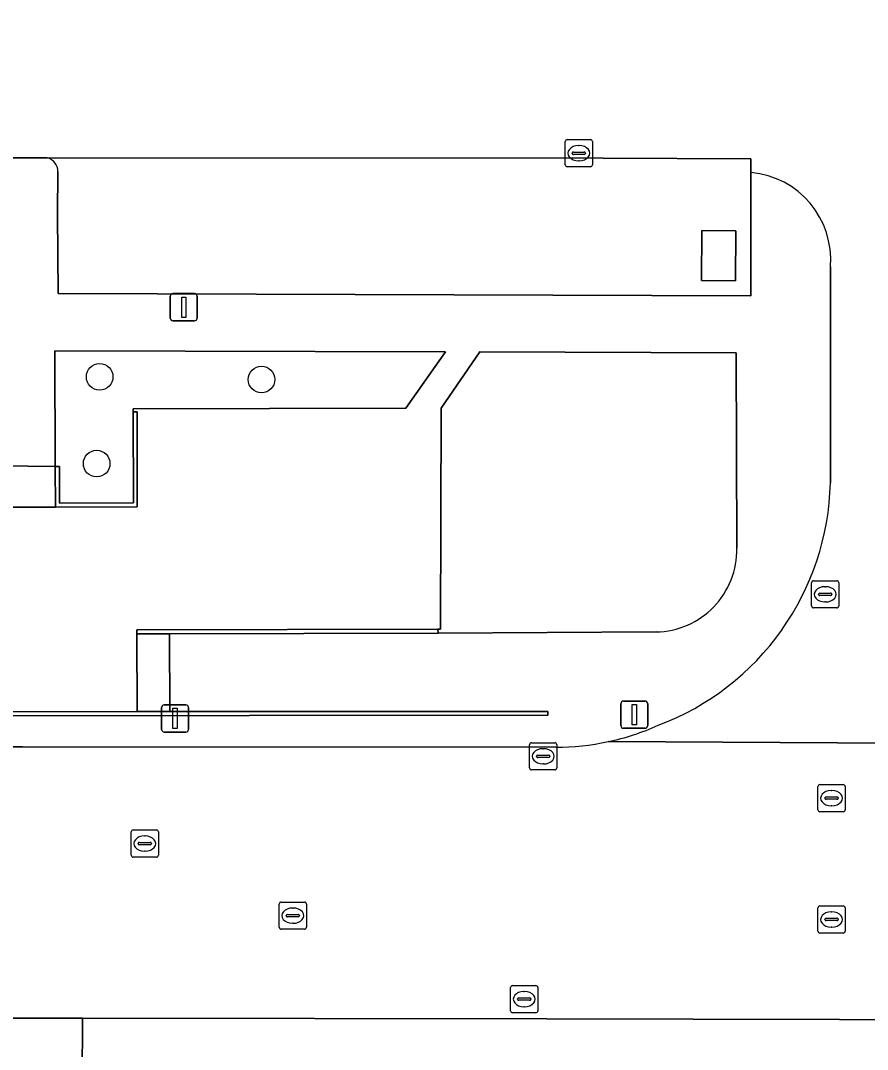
# Model space of a CAD drawing. Extents: x 161477 to 163040, y 383680 to 384871.
# Drawn here: x 161888.95 to 161920.08, y 384370.84 to 384408.67 of the extents above; entities that cross this region are included whole.
import ezdxf

# ---------------------------------------------------------------- set-up
doc = ezdxf.new("R2010")
doc.units = 0
for name, color, linetype in [('IMGEO_Boom', 7, 'Continuous'), ('IMGEO_Groenvoorziening', 7, 'Continuous'), ('IMGEO_Kolk', 7, 'Continuous'), ('IMGEO_Lichtmast', 7, 'Continuous'), ('IMGEO_Muur', 7, 'Continuous'), ('IMGEO_Pand', 7, 'Continuous'), ('IMGEO_Parkeervlak_open', 7, 'Continuous'), ('IMGEO_Rijbaan_lokaal_open', 7, 'Continuous'), ('IMGEO_Rioolput', 7, 'Continuous'), ('IMGEO_Voetpad_op_trap', 7, 'Continuous'), ('IMGEO_Voetpad_open', 7, 'Continuous')]:
    doc.layers.add(name, color=color, linetype=linetype)

msp = doc.modelspace()

# ---------------------------------------------------------------- linework, layer by layer
at = {"layer": 'IMGEO_Boom'}
for centre in [(161891.86, 384395.57), (161897.81, 384395.47), (161891.75, 384392.38)]:
    msp.add_circle(centre, 0.489, dxfattribs=at)
at = {"layer": 'IMGEO_Groenvoorziening'}
msp.add_lwpolyline([(161904.571, 384396.488), (161890.215, 384396.532), (161890.229, 384392.279), (161890.379, 384392.278), (161890.386, 384390.925), (161893.102, 384390.932), (161893.09, 384394.278), (161893.09, 384394.388), (161903.119, 384394.42)], close=True, dxfattribs=at)
for points in [[(161915.256, 384396.456), (161905.829, 384396.485), (161904.41, 384394.424), (161904.39, 384386.287), (161904.287, 384386.287), (161904.299, 384386.14), (161912.316, 384386.192)], [(161915.277, 384389.268), (161915.256, 384396.456)]]:
    msp.add_lwpolyline(points, dxfattribs=at)
msp.add_arc((161912.267, 384389.202), 3.01, 270.9233, 1.2593, dxfattribs=at)
at = {"layer": 'IMGEO_Kolk'}
for p, q in [((161908.971, 384403.366), (161908.971, 384404.218)), ((161909.046, 384404.292), (161909.898, 384404.292)), ((161909.972, 384404.218), (161909.972, 384403.366)), ((161909.23, 384403.786), (161909.23, 384403.798)), ((161909.668, 384403.749), (161909.27, 384403.749)), ((161909.273, 384403.835), (161909.671, 384403.835)), ((161909.459, 384404.072), (161909.484, 384404.072)), ((161909.714, 384403.798), (161909.714, 384403.786)), ((161909.482, 384403.512), (161909.457, 384403.512)), ((161909.898, 384403.292), (161909.046, 384403.292)), ((161918.026, 384387.148), (161918.026, 384388)), ((161918.101, 384388.074), (161918.953, 384388.074)), ((161918.514, 384387.854), (161918.539, 384387.854)), ((161919.027, 384388), (161919.027, 384387.148)), ((161918.285, 384387.568), (161918.285, 384387.58)), ((161918.723, 384387.531), (161918.325, 384387.531)), ((161918.328, 384387.617), (161918.726, 384387.617)), ((161918.769, 384387.58), (161918.769, 384387.568)), ((161918.953, 384387.074), (161918.101, 384387.074)), ((161918.537, 384387.294), (161918.512, 384387.294)), ((161907.661, 384381.192), (161907.661, 384382.044)), ((161907.736, 384382.118), (161908.588, 384382.118)), ((161908.149, 384381.898), (161908.174, 384381.898)), ((161908.662, 384382.044), (161908.662, 384381.192)), ((161907.92, 384381.612), (161907.92, 384381.624)), ((161908.358, 384381.575), (161907.96, 384381.575)), ((161907.963, 384381.661), (161908.361, 384381.661)), ((161908.404, 384381.624), (161908.404, 384381.612)), ((161908.588, 384381.118), (161907.736, 384381.118)), ((161908.172, 384381.338), (161908.147, 384381.338)), ((161906.964, 384372.264), (161906.964, 384373.116)), ((161907.039, 384373.19), (161907.891, 384373.19)), ((161907.965, 384373.116), (161907.965, 384372.264)), ((161907.266, 384372.733), (161907.664, 384372.733)), ((161907.452, 384372.97), (161907.477, 384372.97)), ((161907.223, 384372.684), (161907.223, 384372.696)), ((161907.661, 384372.647), (161907.263, 384372.647)), ((161907.475, 384372.41), (161907.45, 384372.41)), ((161907.707, 384372.696), (161907.707, 384372.684)), ((161907.891, 384372.19), (161907.039, 384372.19))]:
    msp.add_line(p, q, dxfattribs=at)
for points in [[(161908.971, 384403.366), (161908.971, 384404.218)], [(161909.046, 384404.292), (161909.898, 384404.292)], [(161909.972, 384404.218), (161909.972, 384403.366)], [(161909.898, 384403.292), (161909.046, 384403.292)], [(161918.026, 384387.148), (161918.026, 384388)], [(161918.101, 384388.074), (161918.953, 384388.074)], [(161919.027, 384388), (161919.027, 384387.148)], [(161918.953, 384387.074), (161918.101, 384387.074)], [(161907.661, 384381.192), (161907.661, 384382.044)], [(161907.736, 384382.118), (161908.588, 384382.118)], [(161908.662, 384382.044), (161908.662, 384381.192)], [(161908.588, 384381.118), (161907.736, 384381.118)], [(161906.964, 384372.264), (161906.964, 384373.116)], [(161907.039, 384373.19), (161907.891, 384373.19)], [(161907.965, 384373.116), (161907.965, 384372.264)], [(161907.891, 384372.19), (161907.039, 384372.19)]]:
    msp.add_lwpolyline(points, dxfattribs=at)
for centre, radius, start, end in [((161909.048, 384404.216), 0.0765, 91.552, 178.448), ((161909.048, 384404.216), 0.0765, 91.552, 178.448), ((161909.896, 384404.216), 0.0765, 1.552, 88.448), ((161909.896, 384404.216), 0.0765, 1.552, 88.448), ((161909.27, 384403.795), 0.0403, 85.8775, 175.7526), ((161909.267, 384403.785), 0.0366, 178.938, 274.7102), ((161909.671, 384403.792), 0.043, 264.8664, 352.4533), ((161909.675, 384403.797), 0.0386, 1.7309, 96.639), ((161909.048, 384403.368), 0.0765, 181.552, 268.448), ((161909.048, 384403.368), 0.0765, 181.552, 268.448), ((161909.896, 384403.368), 0.0765, 271.552, 358.448), ((161909.896, 384403.368), 0.0765, 271.552, 358.448), ((161918.103, 384387.998), 0.0765, 91.552, 178.448), ((161918.103, 384387.998), 0.0765, 91.552, 178.448), ((161918.951, 384387.998), 0.0765, 1.552, 88.448), ((161918.951, 384387.998), 0.0765, 1.552, 88.448), ((161918.325, 384387.577), 0.0403, 85.8775, 175.7526), ((161918.322, 384387.567), 0.0366, 178.938, 274.7102), ((161918.726, 384387.574), 0.043, 264.8664, 352.4533), ((161918.73, 384387.579), 0.0386, 1.7309, 96.639), ((161918.103, 384387.15), 0.0765, 181.552, 268.448), ((161918.103, 384387.15), 0.0765, 181.552, 268.448), ((161918.951, 384387.15), 0.0765, 271.552, 358.448), ((161918.951, 384387.15), 0.0765, 271.552, 358.448), ((161907.738, 384382.042), 0.0765, 91.552, 178.448), ((161907.738, 384382.042), 0.0765, 91.552, 178.448), ((161908.586, 384382.042), 0.0765, 1.552, 88.448), ((161908.586, 384382.042), 0.0765, 1.552, 88.448), ((161907.96, 384381.621), 0.0403, 85.8775, 175.7526), ((161907.957, 384381.611), 0.0366, 178.938, 274.7102), ((161908.361, 384381.618), 0.043, 264.8664, 352.4533), ((161908.365, 384381.623), 0.0386, 1.7309, 96.639), ((161907.738, 384381.194), 0.0765, 181.552, 268.448), ((161907.738, 384381.194), 0.0765, 181.552, 268.448), ((161908.586, 384381.194), 0.0765, 271.552, 358.448), ((161908.586, 384381.194), 0.0765, 271.552, 358.448), ((161907.041, 384373.114), 0.0765, 91.552, 178.448), ((161907.041, 384373.114), 0.0765, 91.552, 178.448), ((161907.889, 384373.114), 0.0765, 1.552, 88.448), ((161907.889, 384373.114), 0.0765, 1.552, 88.448), ((161907.263, 384372.693), 0.0403, 85.8775, 175.7526), ((161907.668, 384372.695), 0.0386, 1.7309, 96.639), ((161907.26, 384372.683), 0.0366, 178.938, 274.7102), ((161907.664, 384372.69), 0.043, 264.8664, 352.4533), ((161907.041, 384372.266), 0.0765, 181.552, 268.448), ((161907.041, 384372.266), 0.0765, 181.552, 268.448), ((161907.889, 384372.266), 0.0765, 271.552, 358.448), ((161907.889, 384372.266), 0.0765, 271.552, 358.448)]:
    msp.add_arc(centre, radius, start, end, dxfattribs=at)
for centre, major_axis, ratio, start_param, end_param in [((161909.458, 384403.792), (-0.387, 0.002), 0.722429, 4.712389, 7.853982), ((161909.483, 384403.792), (-0.39, 0.002), 0.717154, 1.570796, 4.712389), ((161918.513, 384387.574), (-0.387, 0.002), 0.722429, 4.712389, 7.853982), ((161918.538, 384387.574), (-0.39, 0.002), 0.717154, 1.570796, 4.712389), ((161908.148, 384381.618), (-0.387, 0.002), 0.722429, 4.712389, 7.853982), ((161908.173, 384381.618), (-0.39, 0.002), 0.717154, 1.570796, 4.712389), ((161907.451, 384372.69), (-0.387, 0.002), 0.722429, 4.712389, 7.853982), ((161907.476, 384372.69), (-0.39, 0.002), 0.717154, 1.570796, 4.712389)]:
    msp.add_ellipse(centre, major_axis=major_axis, ratio=ratio, start_param=start_param, end_param=end_param, dxfattribs=at)
at = {"layer": 'IMGEO_Lichtmast'}
for p, q in [((161894.455, 384397.73), (161894.455, 384398.53)), ((161894.455, 384398.53), (161894.455, 384397.73)), ((161894.555, 384398.63), (161895.345, 384398.63)), ((161895.345, 384398.63), (161894.555, 384398.63)), ((161895.445, 384398.53), (161895.445, 384397.73)), ((161895.445, 384397.73), (161895.445, 384398.53)), ((161895.345, 384397.63), (161894.555, 384397.63)), ((161894.555, 384397.63), (161895.345, 384397.63)), ((161894.135, 384382.61), (161894.135, 384383.41)), ((161894.135, 384383.41), (161894.135, 384382.61)), ((161894.235, 384383.51), (161895.025, 384383.51)), ((161895.025, 384383.51), (161894.235, 384383.51)), ((161895.125, 384383.41), (161895.125, 384382.61)), ((161895.125, 384382.61), (161895.125, 384383.41)), ((161911.015, 384382.75), (161911.015, 384383.55)), ((161911.015, 384383.55), (161911.015, 384382.75)), ((161911.115, 384383.65), (161911.905, 384383.65)), ((161911.905, 384383.65), (161911.115, 384383.65)), ((161912.005, 384383.55), (161912.005, 384382.75)), ((161912.005, 384382.75), (161912.005, 384383.55)), ((161911.905, 384382.65), (161911.115, 384382.65)), ((161911.115, 384382.65), (161911.905, 384382.65)), ((161895.025, 384382.51), (161894.235, 384382.51)), ((161894.235, 384382.51), (161895.025, 384382.51))]:
    msp.add_line(p, q, dxfattribs=at)
for points in [[(161894.875, 384398.505), (161895.025, 384398.505), (161895.025, 384397.755), (161894.875, 384397.755), (161894.875, 384398.505)], [(161894.555, 384383.385), (161894.705, 384383.385), (161894.705, 384382.635), (161894.555, 384382.635), (161894.555, 384383.385)], [(161911.435, 384383.525), (161911.585, 384383.525), (161911.585, 384382.775), (161911.435, 384382.775), (161911.435, 384383.525)]]:
    msp.add_lwpolyline(points, dxfattribs=at)
for centre, start, end in [((161894.555, 384398.53), 90, 180), ((161894.555, 384398.53), 90, 180), ((161895.345, 384398.53), 0, 90), ((161895.345, 384398.53), 360, 90), ((161894.555, 384397.73), 180, 270), ((161894.555, 384397.73), 180, 270), ((161895.345, 384397.73), 270, 0), ((161895.345, 384397.73), 270, 0), ((161894.235, 384383.41), 90, 180), ((161894.235, 384383.41), 90, 180), ((161895.025, 384383.41), 0, 90), ((161895.025, 384383.41), 360, 90), ((161911.115, 384383.55), 90, 180), ((161911.115, 384383.55), 90, 180), ((161911.905, 384383.55), 0, 90), ((161911.905, 384383.55), 360, 90), ((161894.235, 384382.61), 180, 270), ((161894.235, 384382.61), 180, 270), ((161895.025, 384382.61), 270, 0), ((161895.025, 384382.61), 270, 0), ((161911.115, 384382.75), 180, 270), ((161911.115, 384382.75), 180, 270), ((161911.905, 384382.75), 270, 0), ((161911.905, 384382.75), 270, 0)]:
    msp.add_arc(centre, 0.1, start, end, dxfattribs=at)
at = {"layer": 'IMGEO_Muur'}
for points in [[(161893.242, 384390.785), (161893.24, 384394.279), (161893.09, 384394.278), (161893.102, 384390.932), (161890.386, 384390.925), (161890.379, 384392.278), (161890.229, 384392.279), (161890.239, 384390.782)], [(161904.287, 384386.287), (161893.231, 384386.27), (161893.231, 384386.12), (161894.427, 384386.122), (161904.299, 384386.14)], [(161894.439, 384383.263), (161894.254, 384383.263), (161893.237, 384383.264), (161886.373, 384383.255), (161885.679, 384383.254), (161885.679, 384383.104), (161886.373, 384383.105), (161908.327, 384383.127), (161908.33, 384383.271)]]:
    msp.add_lwpolyline(points, close=True, dxfattribs=at)
at = {"layer": 'IMGEO_Pand'}
msp.add_lwpolyline([(161915.225, 384399.098), (161915.242, 384400.934), (161913.992, 384400.946), (161913.975, 384399.11)], close=True, dxfattribs=at)
at = {"layer": 'IMGEO_Parkeervlak_open'}
msp.add_lwpolyline([(161890.327, 384403.116), (161890.317, 384401.543), (161890.332, 384398.636), (161915.797, 384398.554), (161915.797, 384403.081), (161915.799, 384403.58), (161910.37, 384403.607), (161889.927, 384403.619)], dxfattribs=at)
msp.add_lwpolyline([(161915.225, 384399.098), (161913.975, 384399.11), (161913.992, 384400.946), (161915.242, 384400.934)], close=True, dxfattribs=at)
msp.add_arc((161889.82, 384403.124), 0.507, 359.1268, 77.8586, dxfattribs=at)
at = {"layer": 'IMGEO_Rijbaan_lokaal_open'}
for points in [[(161867.369, 384514.954), (161867.356, 384499.998), (161867.327, 384462.999), (161867.355, 384403.608), (161870.593, 384403.612), (161870.627, 384403.647), (161872.244, 384403.654), (161872.283, 384403.614), (161880.399, 384403.624), (161888.224, 384403.62), (161889.927, 384403.619), (161910.37, 384403.607), (161915.799, 384403.58), (161915.797, 384403.081)], [(161918.716, 384399.612), (161918.718, 384391.679)], [(161933.723, 384382.029), (161910.549, 384382.157)], [(161910.549, 384382.157), (161933.723, 384382.029)], [(161908.623, 384381.955), (161889.028, 384381.961), (161886.368, 384381.97), (161886.329, 384371.994), (161891.226, 384371.987), (161908.29, 384371.964), (161935.201, 384371.899), (161936.279, 384371.91), (161946.163, 384371.925), (161948.753, 384371.922), (161950.004, 384371.924), (161952.41, 384371.927), (161955.193, 384371.931), (161971.175, 384371.919), (161975.939, 384371.915), (161977.467, 384371.944), (161998.045, 384371.925)]]:
    msp.add_lwpolyline(points, dxfattribs=at)
for centre, radius, start, end in [((161915.515, 384399.881), 3.213, 355.2004, 84.9577), ((161908.962, 384391.896), 9.758, 290.5642, 358.7246), ((161908.61, 384391.19), 9.239, 282.1177, 294.1536), ((161908.634, 384391.129), 9.174, 269.9286, 282.0461)]:
    msp.add_arc(centre, radius, start, end, dxfattribs=at)
at = {"layer": 'IMGEO_Rioolput'}
for p, q in [((161918.259, 384379.654), (161918.259, 384380.506)), ((161918.334, 384380.58), (161919.186, 384380.58)), ((161918.747, 384380.36), (161918.772, 384380.36)), ((161919.26, 384380.506), (161919.26, 384379.654)), ((161918.518, 384380.074), (161918.518, 384380.086)), ((161918.956, 384380.037), (161918.558, 384380.037)), ((161918.561, 384380.123), (161918.959, 384380.123)), ((161919.002, 384380.086), (161919.002, 384380.074)), ((161919.186, 384379.58), (161918.334, 384379.58)), ((161918.77, 384379.8), (161918.745, 384379.8)), ((161893.019, 384377.984), (161893.019, 384378.836)), ((161893.094, 384378.91), (161893.946, 384378.91)), ((161894.02, 384378.836), (161894.02, 384377.984)), ((161893.278, 384378.404), (161893.278, 384378.416)), ((161893.321, 384378.453), (161893.719, 384378.453)), ((161893.507, 384378.69), (161893.532, 384378.69)), ((161893.762, 384378.416), (161893.762, 384378.404)), ((161893.716, 384378.367), (161893.318, 384378.367)), ((161893.53, 384378.13), (161893.505, 384378.13)), ((161893.946, 384377.91), (161893.094, 384377.91)), ((161898.459, 384375.334), (161898.459, 384376.186)), ((161898.534, 384376.26), (161899.386, 384376.26)), ((161899.46, 384376.186), (161899.46, 384375.334)), ((161918.334, 384376.12), (161919.186, 384376.12)), ((161898.718, 384375.754), (161898.718, 384375.766)), ((161898.761, 384375.803), (161899.159, 384375.803)), ((161898.947, 384376.04), (161898.972, 384376.04)), ((161899.202, 384375.766), (161899.202, 384375.754)), ((161918.259, 384375.194), (161918.259, 384376.046)), ((161918.747, 384375.9), (161918.772, 384375.9)), ((161919.26, 384376.046), (161919.26, 384375.194)), ((161899.156, 384375.717), (161898.758, 384375.717)), ((161898.97, 384375.48), (161898.945, 384375.48)), ((161918.518, 384375.614), (161918.518, 384375.626)), ((161918.956, 384375.577), (161918.558, 384375.577)), ((161918.561, 384375.663), (161918.959, 384375.663)), ((161919.002, 384375.626), (161919.002, 384375.614)), ((161899.386, 384375.26), (161898.534, 384375.26)), ((161919.186, 384375.12), (161918.334, 384375.12)), ((161918.77, 384375.34), (161918.745, 384375.34))]:
    msp.add_line(p, q, dxfattribs=at)
for points in [[(161918.259, 384379.654), (161918.259, 384380.506)], [(161918.334, 384380.58), (161919.186, 384380.58)], [(161919.26, 384380.506), (161919.26, 384379.654)], [(161919.186, 384379.58), (161918.334, 384379.58)], [(161893.019, 384377.984), (161893.019, 384378.836)], [(161893.094, 384378.91), (161893.946, 384378.91)], [(161894.02, 384378.836), (161894.02, 384377.984)], [(161893.946, 384377.91), (161893.094, 384377.91)], [(161898.459, 384375.334), (161898.459, 384376.186)], [(161898.534, 384376.26), (161899.386, 384376.26)], [(161899.46, 384376.186), (161899.46, 384375.334)], [(161918.334, 384376.12), (161919.186, 384376.12)], [(161918.259, 384375.194), (161918.259, 384376.046)], [(161919.26, 384376.046), (161919.26, 384375.194)], [(161899.386, 384375.26), (161898.534, 384375.26)], [(161919.186, 384375.12), (161918.334, 384375.12)]]:
    msp.add_lwpolyline(points, dxfattribs=at)
for centre, radius, start, end in [((161918.336, 384380.504), 0.0765, 91.552, 178.448), ((161918.336, 384380.504), 0.0765, 91.552, 178.448), ((161919.184, 384380.504), 0.0765, 1.552, 88.448), ((161919.184, 384380.504), 0.0765, 1.552, 88.448), ((161918.558, 384380.083), 0.0403, 85.8775, 175.7526), ((161918.555, 384380.073), 0.0366, 178.938, 274.7102), ((161918.959, 384380.08), 0.043, 264.8664, 352.4533), ((161918.963, 384380.085), 0.0386, 1.7309, 96.639), ((161918.336, 384379.656), 0.0765, 181.552, 268.448), ((161918.336, 384379.656), 0.0765, 181.552, 268.448), ((161919.184, 384379.656), 0.0765, 271.552, 358.448), ((161919.184, 384379.656), 0.0765, 271.552, 358.448), ((161893.096, 384378.834), 0.0765, 91.552, 178.448), ((161893.096, 384378.834), 0.0765, 91.552, 178.448), ((161893.944, 384378.834), 0.0765, 1.552, 88.448), ((161893.944, 384378.834), 0.0765, 1.552, 88.448), ((161893.318, 384378.413), 0.0403, 85.8775, 175.7526), ((161893.315, 384378.403), 0.0366, 178.938, 274.7102), ((161893.719, 384378.41), 0.043, 264.8664, 352.4533), ((161893.723, 384378.415), 0.0386, 1.7309, 96.639), ((161893.096, 384377.986), 0.0765, 181.552, 268.448), ((161893.096, 384377.986), 0.0765, 181.552, 268.448), ((161893.944, 384377.986), 0.0765, 271.552, 358.448), ((161893.944, 384377.986), 0.0765, 271.552, 358.448), ((161898.536, 384376.184), 0.0765, 91.552, 178.448), ((161898.536, 384376.184), 0.0765, 91.552, 178.448), ((161899.384, 384376.184), 0.0765, 1.552, 88.448), ((161899.384, 384376.184), 0.0765, 1.552, 88.448), ((161918.336, 384376.044), 0.0765, 91.552, 178.448), ((161918.336, 384376.044), 0.0765, 91.552, 178.448), ((161919.184, 384376.044), 0.0765, 1.552, 88.448), ((161919.184, 384376.044), 0.0765, 1.552, 88.448), ((161898.758, 384375.763), 0.0403, 85.8775, 175.7526), ((161898.755, 384375.753), 0.0366, 178.938, 274.7102), ((161899.159, 384375.76), 0.043, 264.8664, 352.4533), ((161899.163, 384375.765), 0.0386, 1.7309, 96.639), ((161918.558, 384375.623), 0.0403, 85.8775, 175.7526), ((161918.555, 384375.613), 0.0366, 178.938, 274.7102), ((161918.959, 384375.62), 0.043, 264.8664, 352.4533), ((161918.963, 384375.625), 0.0386, 1.7309, 96.639), ((161898.536, 384375.336), 0.0765, 181.552, 268.448), ((161898.536, 384375.336), 0.0765, 181.552, 268.448), ((161899.384, 384375.336), 0.0765, 271.552, 358.448), ((161899.384, 384375.336), 0.0765, 271.552, 358.448), ((161918.336, 384375.196), 0.0765, 181.552, 268.448), ((161918.336, 384375.196), 0.0765, 181.552, 268.448), ((161919.184, 384375.196), 0.0765, 271.552, 358.448), ((161919.184, 384375.196), 0.0765, 271.552, 358.448)]:
    msp.add_arc(centre, radius, start, end, dxfattribs=at)
for centre, major_axis, ratio, start_param, end_param in [((161918.746, 384380.08), (-0.387, 0.002), 0.722429, 4.712389, 7.853982), ((161918.771, 384380.08), (-0.39, 0.002), 0.717154, 1.570796, 4.712389), ((161893.506, 384378.41), (-0.387, 0.002), 0.722429, 4.712389, 7.853982), ((161893.531, 384378.41), (-0.39, 0.002), 0.717154, 1.570796, 4.712389), ((161898.946, 384375.76), (-0.387, 0.002), 0.722429, 4.712389, 7.853982), ((161898.971, 384375.76), (-0.39, 0.002), 0.717154, 1.570796, 4.712389), ((161918.746, 384375.62), (-0.387, 0.002), 0.722429, 4.712389, 7.853982), ((161918.771, 384375.62), (-0.39, 0.002), 0.717154, 1.570796, 4.712389)]:
    msp.add_ellipse(centre, major_axis=major_axis, ratio=ratio, start_param=start_param, end_param=end_param, dxfattribs=at)
at = {"layer": 'IMGEO_Voetpad_op_trap'}
for points in [[(161890.229, 384392.279), (161888.22, 384392.294), (161888.219, 384390.774), (161890.239, 384390.782)], [(161894.427, 384386.122), (161893.231, 384386.12), (161893.237, 384383.264), (161894.254, 384383.263), (161894.439, 384383.263)]]:
    msp.add_lwpolyline(points, close=True, dxfattribs=at)
at = {"layer": 'IMGEO_Voetpad_open'}
for points in [[(161889.927, 384403.619), (161888.224, 384403.62), (161888.223, 384401.556), (161888.223, 384400.609), (161888.22, 384392.294), (161890.229, 384392.279), (161890.215, 384396.532), (161904.571, 384396.488), (161903.119, 384394.42), (161893.09, 384394.388), (161893.09, 384394.278), (161893.24, 384394.279), (161893.242, 384390.785), (161890.239, 384390.782), (161888.219, 384390.774), (161888.069, 384390.774), (161888.073, 384400.459)], [(161915.797, 384403.081), (161915.797, 384398.554), (161890.332, 384398.636), (161890.317, 384401.543), (161890.327, 384403.116)], [(161918.718, 384391.679), (161918.716, 384399.612)], [(161904.39, 384386.287), (161904.41, 384394.424), (161905.829, 384396.485), (161915.256, 384396.456), (161915.277, 384389.268)], [(161827.142, 384382.092), (161827.13, 384388.507), (161864.099, 384388.507), (161864.089, 384382.01), (161865.845, 384382.002), (161868.827, 384381.988), (161868.844, 384384.759), (161871.514, 384384.753), (161871.496, 384381.975), (161880.924, 384381.955), (161880.914, 384384.715), (161883.55, 384384.715), (161883.556, 384383.029), (161883.56, 384381.98), (161886.368, 384381.97), (161889.028, 384381.961), (161908.623, 384381.955)], [(161912.316, 384386.192), (161904.299, 384386.14), (161894.427, 384386.122), (161894.439, 384383.263), (161908.33, 384383.271), (161908.327, 384383.127), (161886.373, 384383.105), (161885.679, 384383.104), (161885.679, 384383.254), (161886.373, 384383.255), (161893.237, 384383.264), (161893.231, 384386.12), (161893.231, 384386.27), (161904.287, 384386.287), (161904.39, 384386.287)], [(161891.218, 384369.74), (161891.226, 384371.987), (161886.329, 384371.994), (161884.502, 384371.996), (161884.479, 384371.996), (161867.962, 384372.065), (161867.893, 384372.066), (161865.791, 384372.068), (161861.126, 384372.071), (161861.125, 384371.857), (161861.109, 384369.88)], [(161998.045, 384371.925), (161977.467, 384371.944), (161975.939, 384371.915), (161971.175, 384371.919), (161955.193, 384371.931), (161952.41, 384371.927), (161950.004, 384371.924), (161948.753, 384371.922), (161946.163, 384371.925), (161936.279, 384371.91), (161935.201, 384371.899), (161908.29, 384371.964), (161891.226, 384371.987), (161891.218, 384369.74)]]:
    msp.add_lwpolyline(points, dxfattribs=at)
for centre, radius, start, end in [((161889.82, 384403.124), 0.507, 359.1268, 77.8586), ((161915.515, 384399.881), 3.213, 355.2004, 84.9577), ((161908.962, 384391.896), 9.758, 290.5642, 358.7246), ((161912.267, 384389.202), 3.01, 270.9233, 1.2593), ((161908.61, 384391.19), 9.239, 282.1177, 294.1536), ((161908.634, 384391.129), 9.174, 269.9286, 282.0461)]:
    msp.add_arc(centre, radius, start, end, dxfattribs=at)

doc.saveas('drawing.dxf')
